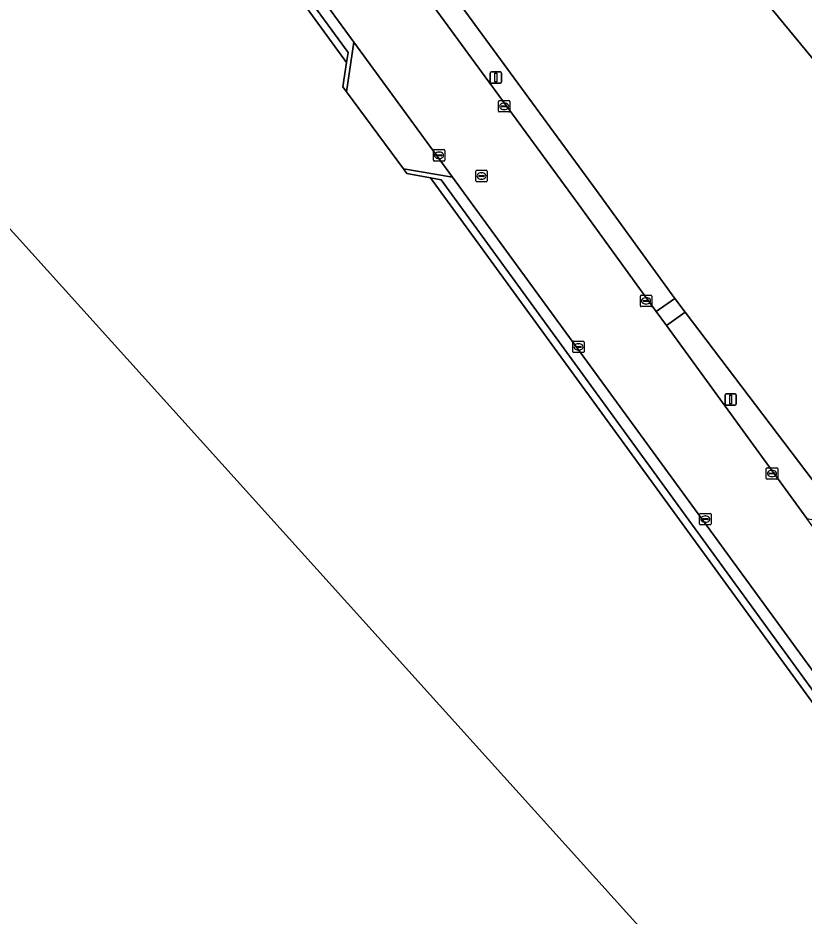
# Model space of a CAD drawing. Extents: x 156141 to 158132, y 385651 to 388333.
# Drawn here: x 156961.7 to 157030.8, y 387468.6 to 387547.6 of the extents above; entities that cross this region are included whole.
import ezdxf

# ---------------------------------------------------------------- set-up
doc = ezdxf.new("R2010")
doc.units = 0
for name, color, linetype in [('IMGEO_Erf', 7, 'Continuous'), ('IMGEO_Groenvoorziening', 7, 'Continuous'), ('IMGEO_Hek', 7, 'Continuous'), ('IMGEO_Kolk', 7, 'Continuous'), ('IMGEO_Lichtmast', 7, 'Continuous'), ('IMGEO_Pand', 7, 'Continuous'), ('IMGEO_Rijbaan_lokaal_gesloten', 7, 'Continuous'), ('IMGEO_Rijbaan_lokaal_open', 7, 'Continuous'), ('IMGEO_Rioolput', 7, 'Continuous')]:
    doc.layers.add(name, color=color, linetype=linetype)

msp = doc.modelspace()

# ---------------------------------------------------------------- linework, layer by layer
at = {"layer": 'IMGEO_Erf'}
for points in [[(157129.416, 387564.098), (157114.402, 387582.323), (157099.032, 387569.677), (157064.101, 387540.938), (157046.241, 387526.2), (156978.34, 387608.605), (157031.543, 387652.382), (157066.03, 387680.76), (157139.911, 387741.595), (157134.697, 387748.052), (157143.658, 387756.196), (157147.867, 387759.658), (157236.364, 387652.06)], [(156997.992, 387533.507), (156995.903, 387533.881), (156995.601, 387534.29), (156990.602, 387541.063), (156990.279, 387541.5), (156990.607, 387543.655), (156965.766, 387577.788), (156965.697, 387577.883), (156816.416, 387442.966), (156820.347, 387438.616), (156828.014, 387430.131), (156892.578, 387358.675), (156899.939, 387350.528), (156912.573, 387336.545), (157050.7, 387461.085)], [(156910.09, 387518.28), (156916.528, 387511.214), (156933.957, 387526.895), (156944.29, 387515.468), (156960.246, 387529.861), (157030.573, 387451.881), (156922.914, 387354.774), (156913.099, 387365.61), (156910.186, 387368.822), (156906.162, 387373.332), (156921.097, 387386.716), (156867.483, 387446.169), (156852.58, 387432.731), (156835.838, 387451.297)]]:
    msp.add_lwpolyline(points, close=True, dxfattribs=at)
msp.add_lwpolyline([(156972.145, 387587.61), (157012.573, 387532.385), (157019.482, 387522.892), (157020.362, 387521.683), (157034.677, 387502.833), (157038.713, 387497.518), (157042.68, 387492.294), (157043.363, 387491.315), (157044.774, 387489.292), (157045.258, 387492.02), (157133.706, 387546.704), (157224.655, 387605.358)], dxfattribs=at)
at = {"layer": 'IMGEO_Groenvoorziening'}
msp.add_lwpolyline([(156878.118, 387678.899), (156878.364, 387678.665), (156896.43, 387658.694), (156911.468, 387642.071), (156919.423, 387633.226), (156925.594, 387626.442), (156937.3, 387613.479), (156947.662, 387602.008), (156958.523, 387588.047), (156962.491, 387582.926), (156966.109, 387578.225), (156968.927, 387574.399), (156990.74, 387544.53), (156990.607, 387543.655), (156990.279, 387541.5), (156990.602, 387541.063), (156991.243, 387545.432), (156969.655, 387575.047), (156967.267, 387578.279), (156964.606, 387581.853), (156964.868, 387582.053), (156962.094, 387585.711), (156959.07, 387589.702)], dxfattribs=at)
for points in [[(156972.145, 387587.61), (156971.768, 387584.834), (156974.115, 387581.603), (157010.957, 387531.207), (157017.829, 387521.764), (157019.482, 387522.892), (157012.573, 387532.385)], [(156966.109, 387578.225), (156965.697, 387577.883), (156965.766, 387577.788), (156990.607, 387543.655), (156990.74, 387544.53), (156968.927, 387574.399)], [(156999.913, 387533.552), (156995.601, 387534.29), (156995.903, 387533.881), (156997.992, 387533.507), (156998.94, 387533.337), (157051.176, 387461.514), (157051.894, 387462.161), (157037.261, 387482.378)], [(157051.176, 387461.514), (156998.94, 387533.337), (156997.992, 387533.507), (157050.7, 387461.085)], [(157020.362, 387521.683), (157018.739, 387520.513), (157031.077, 387503.56), (157033.977, 387502.974), (157034.677, 387502.833)]]:
    msp.add_lwpolyline(points, close=True, dxfattribs=at)
at = {"layer": 'IMGEO_Hek'}
for points in [[(156968.927, 387574.399), (156990.74, 387544.53), (156990.607, 387543.655)], [(156990.607, 387543.655), (156990.279, 387541.5), (156990.602, 387541.063)], [(156990.602, 387541.063), (156995.601, 387534.29)], [(156995.601, 387534.29), (156995.903, 387533.881), (156997.992, 387533.507)], [(156997.992, 387533.507), (156998.94, 387533.337), (157051.176, 387461.514), (157050.7, 387461.085)]]:
    msp.add_lwpolyline(points, dxfattribs=at)
at = {"layer": 'IMGEO_Kolk'}
for p, q in [((157003.961, 387539.368), (157003.961, 387540.22)), ((157004.036, 387540.294), (157004.888, 387540.294)), ((157004.22, 387539.788), (157004.22, 387539.8)), ((157004.658, 387539.751), (157004.26, 387539.751)), ((157004.263, 387539.837), (157004.661, 387539.837)), ((157004.449, 387540.074), (157004.474, 387540.074)), ((157004.704, 387539.8), (157004.704, 387539.788)), ((157004.962, 387540.22), (157004.962, 387539.368)), ((157004.888, 387539.294), (157004.036, 387539.294)), ((157004.472, 387539.514), (157004.447, 387539.514)), ((156998.241, 387535.056), (156998.241, 387535.908)), ((156998.316, 387535.982), (156999.168, 387535.982)), ((156998.729, 387535.762), (156998.754, 387535.762)), ((156999.242, 387535.908), (156999.242, 387535.056)), ((156999.168, 387534.982), (156998.316, 387534.982)), ((156998.5, 387535.476), (156998.5, 387535.488)), ((156998.938, 387535.439), (156998.54, 387535.439)), ((156998.543, 387535.525), (156998.941, 387535.525)), ((156998.752, 387535.202), (156998.727, 387535.202)), ((156998.984, 387535.488), (156998.984, 387535.476)), ((157016.437, 387522.257), (157016.437, 387523.109)), ((157016.512, 387523.183), (157017.364, 387523.183)), ((157017.438, 387523.109), (157017.438, 387522.257)), ((157016.696, 387522.677), (157016.696, 387522.689)), ((157017.134, 387522.64), (157016.736, 387522.64)), ((157016.739, 387522.726), (157017.137, 387522.726)), ((157016.948, 387522.403), (157016.923, 387522.403)), ((157016.925, 387522.963), (157016.95, 387522.963)), ((157017.18, 387522.689), (157017.18, 387522.677)), ((157017.364, 387522.183), (157016.512, 387522.183)), ((157010.502, 387518.216), (157010.502, 387519.068)), ((157010.577, 387519.142), (157011.429, 387519.142)), ((157011.503, 387519.068), (157011.503, 387518.216)), ((157010.761, 387518.636), (157010.761, 387518.648)), ((157011.199, 387518.599), (157010.801, 387518.599)), ((157010.804, 387518.685), (157011.202, 387518.685)), ((157011.013, 387518.362), (157010.988, 387518.362)), ((157010.99, 387518.922), (157011.015, 387518.922)), ((157011.245, 387518.648), (157011.245, 387518.636)), ((157011.429, 387518.142), (157010.577, 387518.142)), ((157027.584, 387508.005), (157028.436, 387508.005)), ((157027.509, 387507.079), (157027.509, 387507.931)), ((157027.768, 387507.499), (157027.768, 387507.511)), ((157028.206, 387507.462), (157027.808, 387507.462)), ((157027.811, 387507.548), (157028.209, 387507.548)), ((157028.02, 387507.225), (157027.995, 387507.225)), ((157027.997, 387507.785), (157028.022, 387507.785)), ((157028.252, 387507.511), (157028.252, 387507.499)), ((157028.51, 387507.931), (157028.51, 387507.079)), ((157028.436, 387507.005), (157027.584, 387507.005)), ((157021.648, 387503.066), (157021.648, 387503.918)), ((157021.723, 387503.992), (157022.575, 387503.992)), ((157021.907, 387503.486), (157021.907, 387503.498)), ((157022.345, 387503.449), (157021.947, 387503.449)), ((157021.95, 387503.535), (157022.348, 387503.535)), ((157022.136, 387503.772), (157022.161, 387503.772)), ((157022.391, 387503.498), (157022.391, 387503.486)), ((157022.649, 387503.918), (157022.649, 387503.066)), ((157022.575, 387502.992), (157021.723, 387502.992)), ((157022.159, 387503.212), (157022.134, 387503.212))]:
    msp.add_line(p, q, dxfattribs=at)
for points in [[(157003.961, 387539.368), (157003.961, 387540.22)], [(157004.036, 387540.294), (157004.888, 387540.294)], [(157004.962, 387540.22), (157004.962, 387539.368)], [(157004.888, 387539.294), (157004.036, 387539.294)], [(156998.241, 387535.056), (156998.241, 387535.908)], [(156998.316, 387535.982), (156999.168, 387535.982)], [(156999.242, 387535.908), (156999.242, 387535.056)], [(156999.168, 387534.982), (156998.316, 387534.982)], [(157016.437, 387522.257), (157016.437, 387523.109)], [(157016.512, 387523.183), (157017.364, 387523.183)], [(157017.438, 387523.109), (157017.438, 387522.257)], [(157017.364, 387522.183), (157016.512, 387522.183)], [(157010.502, 387518.216), (157010.502, 387519.068)], [(157010.577, 387519.142), (157011.429, 387519.142)], [(157011.503, 387519.068), (157011.503, 387518.216)], [(157011.429, 387518.142), (157010.577, 387518.142)], [(157027.584, 387508.005), (157028.436, 387508.005)], [(157027.509, 387507.079), (157027.509, 387507.931)], [(157028.51, 387507.931), (157028.51, 387507.079)], [(157028.436, 387507.005), (157027.584, 387507.005)], [(157021.648, 387503.066), (157021.648, 387503.918)], [(157021.723, 387503.992), (157022.575, 387503.992)], [(157022.649, 387503.918), (157022.649, 387503.066)], [(157022.575, 387502.992), (157021.723, 387502.992)]]:
    msp.add_lwpolyline(points, dxfattribs=at)
for centre, radius, start, end in [((157004.038, 387540.218), 0.0765, 91.55205, 178.44795), ((157004.038, 387540.218), 0.0765, 91.55205, 178.44795), ((157004.26, 387539.797), 0.0403, 85.87752, 175.75265), ((157004.257, 387539.787), 0.0366, 178.93798, 274.71019), ((157004.661, 387539.794), 0.043, 264.86636, 352.45326), ((157004.665, 387539.799), 0.0386, 1.73085, 96.63898), ((157004.886, 387540.218), 0.0765, 1.55205, 88.44795), ((157004.886, 387540.218), 0.0765, 1.55205, 88.44795), ((157004.038, 387539.37), 0.0765, 181.55205, 268.44795), ((157004.038, 387539.37), 0.0765, 181.55205, 268.44795), ((157004.886, 387539.37), 0.0765, 271.55205, 358.44795), ((157004.886, 387539.37), 0.0765, 271.55205, 358.44795), ((156998.318, 387535.906), 0.0765, 91.55205, 178.44795), ((156998.318, 387535.906), 0.0765, 91.55205, 178.44795), ((156999.166, 387535.906), 0.0765, 1.55205, 88.44795), ((156999.166, 387535.906), 0.0765, 1.55205, 88.44795), ((156998.318, 387535.058), 0.0765, 181.55205, 268.44795), ((156998.318, 387535.058), 0.0765, 181.55205, 268.44795), ((156998.54, 387535.485), 0.0403, 85.87752, 175.75265), ((156998.537, 387535.475), 0.0366, 178.93798, 274.71019), ((156998.941, 387535.482), 0.043, 264.86636, 352.45326), ((156998.945, 387535.487), 0.0386, 1.73085, 96.63898), ((156999.166, 387535.058), 0.0765, 271.55205, 358.44795), ((156999.166, 387535.058), 0.0765, 271.55205, 358.44795), ((157016.514, 387523.107), 0.0765, 91.55205, 178.44795), ((157016.514, 387523.107), 0.0765, 91.55205, 178.44795), ((157017.362, 387523.107), 0.0765, 1.55205, 88.44795), ((157017.362, 387523.107), 0.0765, 1.55205, 88.44795), ((157016.514, 387522.259), 0.0765, 181.55205, 268.44795), ((157016.514, 387522.259), 0.0765, 181.55205, 268.44795), ((157016.736, 387522.686), 0.0403, 85.87752, 175.75265), ((157016.733, 387522.676), 0.0366, 178.93798, 274.71019), ((157017.137, 387522.683), 0.043, 264.86636, 352.45326), ((157017.141, 387522.688), 0.0386, 1.73085, 96.63898), ((157017.362, 387522.259), 0.0765, 271.55205, 358.44795), ((157017.362, 387522.259), 0.0765, 271.55205, 358.44795), ((157010.579, 387519.066), 0.0765, 91.55205, 178.44795), ((157010.579, 387519.066), 0.0765, 91.55205, 178.44795), ((157011.427, 387519.066), 0.0765, 1.55205, 88.44795), ((157011.427, 387519.066), 0.0765, 1.55205, 88.44795), ((157010.801, 387518.645), 0.0403, 85.87752, 175.75265), ((157010.798, 387518.635), 0.0366, 178.93798, 274.71019), ((157011.202, 387518.642), 0.043, 264.86636, 352.45326), ((157011.206, 387518.647), 0.0386, 1.73085, 96.63898), ((157010.579, 387518.218), 0.0765, 181.55205, 268.44795), ((157010.579, 387518.218), 0.0765, 181.55205, 268.44795), ((157011.427, 387518.218), 0.0765, 271.55205, 358.44795), ((157011.427, 387518.218), 0.0765, 271.55205, 358.44795), ((157027.586, 387507.929), 0.0765, 91.55205, 178.44795), ((157027.586, 387507.929), 0.0765, 91.55205, 178.44795), ((157028.434, 387507.929), 0.0765, 1.55205, 88.44795), ((157028.434, 387507.929), 0.0765, 1.55205, 88.44795), ((157027.808, 387507.508), 0.0403, 85.87752, 175.75265), ((157027.805, 387507.498), 0.0366, 178.93798, 274.71019), ((157028.209, 387507.505), 0.043, 264.86636, 352.45326), ((157028.213, 387507.51), 0.0386, 1.73085, 96.63898), ((157027.586, 387507.081), 0.0765, 181.55205, 268.44795), ((157027.586, 387507.081), 0.0765, 181.55205, 268.44795), ((157028.434, 387507.081), 0.0765, 271.55205, 358.44795), ((157028.434, 387507.081), 0.0765, 271.55205, 358.44795), ((157021.725, 387503.916), 0.0765, 91.55205, 178.44795), ((157021.725, 387503.916), 0.0765, 91.55205, 178.44795), ((157021.947, 387503.495), 0.0403, 85.87752, 175.75265), ((157021.944, 387503.485), 0.0366, 178.93798, 274.71019), ((157022.348, 387503.492), 0.043, 264.86636, 352.45326), ((157022.352, 387503.497), 0.0386, 1.73085, 96.63898), ((157022.573, 387503.916), 0.0765, 1.55205, 88.44795), ((157022.573, 387503.916), 0.0765, 1.55205, 88.44795), ((157021.725, 387503.068), 0.0765, 181.55205, 268.44795), ((157021.725, 387503.068), 0.0765, 181.55205, 268.44795), ((157022.573, 387503.068), 0.0765, 271.55205, 358.44795), ((157022.573, 387503.068), 0.0765, 271.55205, 358.44795)]:
    msp.add_arc(centre, radius, start, end, dxfattribs=at)
for centre, major_axis, ratio, start_param, end_param in [((157004.448, 387539.794), (-0.387, 0.002), 0.722429, 4.712389, 7.853982), ((157004.473, 387539.794), (-0.39, 0.002), 0.717154, 1.570796, 4.712389), ((156998.728, 387535.482), (-0.387, 0.002), 0.722429, 4.712389, 7.853982), ((156998.753, 387535.482), (-0.39, 0.002), 0.717154, 1.570796, 4.712389), ((157016.924, 387522.683), (-0.387, 0.002), 0.722429, 4.712389, 7.853982), ((157016.949, 387522.683), (-0.39, 0.002), 0.717154, 1.570796, 4.712389), ((157010.989, 387518.642), (-0.387, 0.002), 0.722429, 4.712389, 7.853982), ((157011.014, 387518.642), (-0.39, 0.002), 0.717154, 1.570796, 4.712389), ((157027.996, 387507.505), (-0.387, 0.002), 0.722429, 4.712389, 7.853982), ((157028.021, 387507.505), (-0.39, 0.002), 0.717154, 1.570796, 4.712389), ((157022.135, 387503.492), (-0.387, 0.002), 0.722429, 4.712389, 7.853982), ((157022.16, 387503.492), (-0.39, 0.002), 0.717154, 1.570796, 4.712389)]:
    msp.add_ellipse(centre, major_axis=major_axis, ratio=ratio, start_param=start_param, end_param=end_param, dxfattribs=at)
at = {"layer": 'IMGEO_Lichtmast'}
for p, q in [((157003.338, 387542.819), (157004.128, 387542.819)), ((157004.128, 387542.819), (157003.338, 387542.819)), ((157003.238, 387541.919), (157003.238, 387542.719)), ((157003.238, 387542.719), (157003.238, 387541.919)), ((157004.228, 387542.719), (157004.228, 387541.919)), ((157004.228, 387541.919), (157004.228, 387542.719)), ((157004.128, 387541.819), (157003.338, 387541.819)), ((157003.338, 387541.819), (157004.128, 387541.819)), ((157023.88, 387513.61), (157023.88, 387514.41)), ((157023.88, 387514.41), (157023.88, 387513.61)), ((157023.98, 387514.51), (157024.77, 387514.51)), ((157024.77, 387514.51), (157023.98, 387514.51)), ((157024.87, 387514.41), (157024.87, 387513.61)), ((157024.87, 387513.61), (157024.87, 387514.41)), ((157024.77, 387513.51), (157023.98, 387513.51)), ((157023.98, 387513.51), (157024.77, 387513.51))]:
    msp.add_line(p, q, dxfattribs=at)
for points in [[(157003.658, 387542.694), (157003.808, 387542.694), (157003.808, 387541.944), (157003.658, 387541.944), (157003.658, 387542.694)], [(157024.3, 387514.385), (157024.45, 387514.385), (157024.45, 387513.635), (157024.3, 387513.635), (157024.3, 387514.385)]]:
    msp.add_lwpolyline(points, dxfattribs=at)
for centre, start, end in [((157003.338, 387542.719), 90, 180), ((157003.338, 387542.719), 90, 180), ((157004.128, 387542.719), 0, 90), ((157004.128, 387542.719), 360, 90), ((157003.338, 387541.919), 180, 270), ((157003.338, 387541.919), 180, 270), ((157004.128, 387541.919), 270, 0), ((157004.128, 387541.919), 270, 0), ((157023.98, 387514.41), 90, 180), ((157023.98, 387514.41), 90, 180), ((157024.77, 387514.41), 0, 90), ((157024.77, 387514.41), 360, 90), ((157023.98, 387513.61), 180, 270), ((157023.98, 387513.61), 180, 270), ((157024.77, 387513.61), 270, 0), ((157024.77, 387513.61), 270, 0)]:
    msp.add_arc(centre, 0.1, start, end, dxfattribs=at)
at = {"layer": 'IMGEO_Pand'}
for points in [[(157031.543, 387652.382), (156978.34, 387608.605), (157046.241, 387526.2), (157064.101, 387540.938), (157099.032, 387569.677)], [(157030.573, 387451.881), (156960.246, 387529.861), (156944.29, 387515.468), (156933.957, 387526.895), (156916.528, 387511.214), (156910.09, 387518.28), (156835.838, 387451.297), (156852.58, 387432.731), (156867.483, 387446.169), (156921.097, 387386.716), (156906.162, 387373.332), (156910.186, 387368.822), (156913.099, 387365.61), (156922.914, 387354.774)]]:
    msp.add_lwpolyline(points, close=True, dxfattribs=at)
at = {"layer": 'IMGEO_Rijbaan_lokaal_gesloten'}
for points in [[(156959.07, 387589.702), (156962.094, 387585.711), (156964.868, 387582.053), (156964.606, 387581.853), (156967.267, 387578.279), (156969.655, 387575.047), (156991.243, 387545.432), (156999.913, 387533.552), (157037.261, 387482.378), (157051.894, 387462.161), (157073.793, 387431.903), (157092.529, 387404.278), (157094.081, 387402.003)], [(157100.1, 387385.768), (157100.663, 387386.171), (157102.195, 387387.267), (157103.453, 387388.203), (157103.842, 387388.485), (157109.097, 387392.274), (157109.517, 387392.577), (157099.33, 387407.576), (157079.914, 387436.105), (157055.035, 387470.606), (157054.779, 387470.463), (157045.81, 387482.829), (157046.016, 387483.012), (157042.763, 387487.53), (157041.489, 387489.299), (157035.58, 387497.372), (157031.077, 387503.56), (157018.739, 387520.513), (157017.829, 387521.764), (157010.957, 387531.207), (156974.115, 387581.603), (156971.768, 387584.834)]]:
    msp.add_lwpolyline(points, dxfattribs=at)
at = {"layer": 'IMGEO_Rijbaan_lokaal_open'}
for points in [[(156991.243, 387545.432), (156990.602, 387541.063), (156995.601, 387534.29), (156999.913, 387533.552)], [(157019.482, 387522.892), (157017.829, 387521.764), (157018.739, 387520.513), (157020.362, 387521.683)]]:
    msp.add_lwpolyline(points, close=True, dxfattribs=at)
at = {"layer": 'IMGEO_Rioolput'}
for p, q in [((157001.966, 387533.238), (157001.966, 387534.09)), ((157002.041, 387534.164), (157002.893, 387534.164)), ((157002.967, 387534.09), (157002.967, 387533.238)), ((157002.225, 387533.658), (157002.225, 387533.67)), ((157002.663, 387533.621), (157002.265, 387533.621)), ((157002.268, 387533.707), (157002.666, 387533.707)), ((157002.477, 387533.384), (157002.452, 387533.384)), ((157002.454, 387533.944), (157002.479, 387533.944)), ((157002.709, 387533.67), (157002.709, 387533.658)), ((157002.893, 387533.164), (157002.041, 387533.164))]:
    msp.add_line(p, q, dxfattribs=at)
for points in [[(157001.966, 387533.238), (157001.966, 387534.09)], [(157002.041, 387534.164), (157002.893, 387534.164)], [(157002.967, 387534.09), (157002.967, 387533.238)], [(157002.893, 387533.164), (157002.041, 387533.164)]]:
    msp.add_lwpolyline(points, dxfattribs=at)
for centre, radius, start, end in [((157002.043, 387534.088), 0.0765, 91.55205, 178.44795), ((157002.043, 387534.088), 0.0765, 91.55205, 178.44795), ((157002.891, 387534.088), 0.0765, 1.55205, 88.44795), ((157002.891, 387534.088), 0.0765, 1.55205, 88.44795), ((157002.265, 387533.667), 0.0403, 85.87752, 175.75265), ((157002.262, 387533.657), 0.0366, 178.93798, 274.71019), ((157002.666, 387533.664), 0.043, 264.86636, 352.45326), ((157002.67, 387533.669), 0.0386, 1.73085, 96.63898), ((157002.043, 387533.24), 0.0765, 181.55205, 268.44795), ((157002.043, 387533.24), 0.0765, 181.55205, 268.44795), ((157002.891, 387533.24), 0.0765, 271.55205, 358.44795), ((157002.891, 387533.24), 0.0765, 271.55205, 358.44795)]:
    msp.add_arc(centre, radius, start, end, dxfattribs=at)
for centre, major_axis, ratio, start_param, end_param in [((157002.453, 387533.664), (-0.387, 0.002), 0.722429, 4.712389, 7.853982), ((157002.478, 387533.664), (-0.39, 0.002), 0.717154, 1.570796, 4.712389)]:
    msp.add_ellipse(centre, major_axis=major_axis, ratio=ratio, start_param=start_param, end_param=end_param, dxfattribs=at)

doc.saveas('drawing.dxf')
